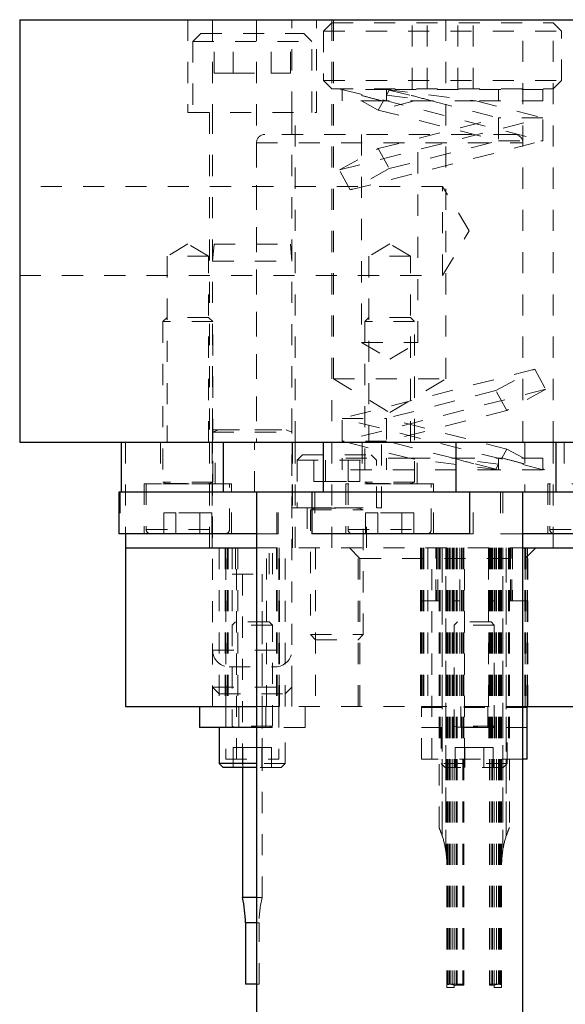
# Model space of a CAD drawing. Header units: inches. Extents: x 1880 to 2363, y -453 to -54.
# Tile 910 of 1056: x 2118.05 to 2120.63, y -434 to -429.34. Entities that reach past the tile are written whole.
import ezdxf

# ---------------------------------------------------------------- set-up
doc = ezdxf.new("R2010")
doc.units = ezdxf.units.IN
doc.header["$LTSCALE"] = 0.5
doc.header["$MEASUREMENT"] = 0
doc.linetypes.add('HIDDEN', pattern=[0.225, 0.15, -0.075])
for name, color, linetype in [('DST-M-S', 53, 'Continuous'), ('PAD-M-S', 135, 'Continuous'), ('PBU-M-S', 8, 'Continuous'), ('PUN-M-S', 8, 'Continuous'), ('SVF-M-S', 8, 'Continuous')]:
    doc.layers.add(name, color=color, linetype=linetype)

msp = doc.modelspace()

# ---------------------------------------------------------------- linework, layer by layer
at = {"layer": 'DST-M-S', "linetype": 'Continuous', "lineweight": 25}
for p, q in [((2118.05381, -429.34091), (2118.05381, -431.34091)), ((2118.05381, -429.34091), (2130.55381, -429.34091)), ((2118.05381, -431.34091), (2130.55381, -431.34091))]:
    msp.add_line(p, q, dxfattribs=at)
at = {"layer": 'DST-M-S', "linetype": 'HIDDEN', "lineweight": 18}
for p, q in [((2118.84931, -429.34091), (2118.84931, -429.78091)), ((2118.96631, -429.34091), (2118.96631, -429.78091)), ((2119.17389, -429.34091), (2119.17389, -431.34091)), ((2119.34131, -429.78091), (2119.34131, -429.34091)), ((2119.45831, -429.78091), (2119.45831, -429.34091)), ((2119.53036, -429.34091), (2119.53036, -431.34091)), ((2119.53816, -429.34091), (2119.53816, -431.04091)), ((2120.06946, -431.04091), (2120.06946, -429.34091)), ((2120.43373, -431.34091), (2120.43373, -429.34091)), ((2120.57726, -431.34091), (2120.57726, -429.34091)), ((2118.84931, -429.78091), (2119.45831, -429.78091)), ((2118.95081, -429.78091), (2118.95081, -431.34091)), ((2119.35681, -431.34091), (2119.35681, -429.78091)), ((2120.05381, -430.12996), (2118.05381, -430.12996)), ((2120.05381, -430.55186), (2120.05381, -430.12996)), ((2120.18056, -430.34091), (2120.05381, -430.12996)), ((2120.05381, -430.55186), (2120.18056, -430.34091)), ((2118.84913, -430.40177), (2118.75071, -430.46091)), ((2118.94756, -430.46091), (2118.84913, -430.40177)), ((2119.80381, -430.40177), (2119.70538, -430.46091)), ((2119.90223, -430.46091), (2119.80381, -430.40177)), ((2118.94756, -430.46091), (2118.75071, -430.46091)), ((2118.75071, -430.46091), (2118.75071, -431.34091)), ((2118.94756, -431.34091), (2118.94756, -430.46091)), ((2119.90223, -430.46091), (2119.70538, -430.46091)), ((2119.70538, -430.46091), (2119.70538, -431.34091)), ((2119.90223, -431.34091), (2119.90223, -430.46091)), ((2118.05381, -430.55186), (2120.05381, -430.55186)), ((2119.53816, -431.04091), (2120.06946, -431.04091)), ((2119.53816, -431.04091), (2119.80381, -431.20053)), ((2119.80381, -431.20053), (2120.06946, -431.04091)), ((2118.96631, -431.2813), (2118.96631, -431.29267)), ((2119.34131, -431.29267), (2119.34131, -431.2813))]:
    msp.add_line(p, q, dxfattribs=at)
at = {"layer": 'PAD-M-S', "linetype": 'Continuous', "lineweight": 25}
for p, q in [((2118.55381, -431.84091), (2119.17389, -431.84091)), ((2118.55381, -431.84091), (2118.55381, -432.59091)), ((2120.43373, -431.84091), (2121.30381, -431.84091)), ((2118.55381, -432.59091), (2119.17389, -432.59091)), ((2120.43373, -432.59091), (2121.30381, -432.59091)), ((2120.45381, -432.84091), (2120.45381, -432.59091)), ((2120.45381, -432.84091), (2120.43373, -432.84091))]:
    msp.add_line(p, q, dxfattribs=at)
at = {"layer": 'PAD-M-S', "linetype": 'HIDDEN', "lineweight": 18}
for p, q in [((2118.99756, -431.84091), (2118.99756, -432.59091)), ((2119.02493, -431.84091), (2119.02493, -432.59091)), ((2119.02687, -431.84091), (2119.02687, -432.59091)), ((2119.02687, -431.84091), (2119.02687, -432.59091)), ((2119.02881, -432.59141), (2119.02881, -431.84091)), ((2119.03535, -431.84091), (2119.03535, -432.59091)), ((2119.03535, -431.84091), (2119.03535, -432.59091)), ((2119.03976, -431.84091), (2119.03976, -432.59091)), ((2119.03976, -431.84091), (2119.03976, -432.59091)), ((2119.05818, -431.84091), (2119.05818, -431.96591)), ((2119.05881, -431.84091), (2119.05881, -432.20641)), ((2119.05881, -431.84091), (2119.05881, -432.20641)), ((2119.07881, -432.84091), (2119.07881, -431.84091)), ((2119.08581, -431.84091), (2119.08581, -432.59091)), ((2119.17389, -431.84091), (2120.43373, -431.84091)), ((2119.22181, -432.59091), (2119.22181, -431.84091)), ((2119.24943, -431.96591), (2119.24943, -431.84091)), ((2119.26785, -431.84091), (2119.26785, -432.59091)), ((2119.26785, -431.84091), (2119.26785, -432.59091)), ((2119.26785, -431.84091), (2119.26785, -432.59091)), ((2119.26785, -431.84091), (2119.26785, -432.59091)), ((2119.27227, -431.84091), (2119.27227, -432.59091)), ((2119.27227, -431.84091), (2119.27227, -432.59091)), ((2119.27227, -431.84091), (2119.27227, -432.59091)), ((2119.27227, -431.84091), (2119.27227, -432.59091)), ((2119.27881, -432.59141), (2119.27881, -431.84091)), ((2119.28075, -431.84091), (2119.28075, -432.59091)), ((2119.28075, -431.84091), (2119.28075, -432.59091)), ((2119.28075, -431.84091), (2119.28075, -432.59091)), ((2119.28075, -431.84091), (2119.28075, -432.59091)), ((2119.28269, -432.59091), (2119.28269, -431.84091)), ((2119.31006, -432.59091), (2119.31006, -431.84091)), ((2119.45331, -431.84091), (2119.45331, -432.59091)), ((2119.61318, -431.84091), (2119.66318, -431.89091)), ((2119.65431, -432.59091), (2119.65431, -431.84091)), ((2119.94993, -431.84091), (2119.94993, -432.59091)), ((2119.95187, -431.84091), (2119.95187, -432.59091)), ((2119.95381, -431.84091), (2119.95381, -432.59091)), ((2119.96035, -431.84091), (2119.96035, -432.59091)), ((2119.96476, -431.84091), (2119.96476, -432.59091)), ((2119.98381, -431.84091), (2119.98381, -432.59091)), ((2120.00381, -432.84091), (2120.00381, -431.84091)), ((2120.03731, -431.84091), (2120.03731, -432.84091)), ((2120.04231, -431.84091), (2120.04231, -432.84091)), ((2120.04231, -431.84091), (2120.04231, -432.84091)), ((2120.10431, -431.84091), (2120.10431, -432.84091)), ((2120.10931, -431.84091), (2120.10931, -432.84091)), ((2120.10961, -431.84091), (2120.10961, -432.84091)), ((2120.11821, -431.84091), (2120.11821, -432.84091)), ((2120.12291, -431.84091), (2120.12291, -432.84091)), ((2120.13581, -431.84091), (2120.13581, -432.59091)), ((2120.13631, -432.09091), (2120.13631, -431.84091)), ((2120.14306, -431.84091), (2120.14306, -432.84091)), ((2120.15731, -432.84091), (2120.15731, -431.84091)), ((2120.27131, -431.84091), (2120.27131, -432.09091)), ((2120.27181, -432.59091), (2120.27181, -431.84091)), ((2120.27231, -431.84091), (2120.27231, -432.84091)), ((2120.28216, -431.84091), (2120.28216, -432.84091)), ((2120.2835, -431.84091), (2120.2835, -432.84091)), ((2120.28642, -431.84091), (2120.28642, -432.84091)), ((2120.28941, -431.84091), (2120.28941, -432.84091)), ((2120.29801, -431.84091), (2120.29801, -432.84091)), ((2120.29831, -431.84091), (2120.29831, -432.84091)), ((2120.30331, -431.84091), (2120.30331, -432.84091)), ((2120.36531, -431.84091), (2120.36531, -432.84091)), ((2120.36531, -431.84091), (2120.36531, -432.84091)), ((2120.37031, -431.84091), (2120.37031, -432.84091)), ((2120.44285, -431.84091), (2120.44285, -432.59091)), ((2120.44285, -431.84091), (2120.44285, -432.59091)), ((2120.44443, -431.89091), (2120.49443, -431.84091)), ((2120.44727, -431.84091), (2120.44727, -432.59091)), ((2120.44727, -431.84091), (2120.44727, -432.59091)), ((2120.45381, -432.59091), (2120.45381, -431.84091)), ((2120.45575, -431.84091), (2120.45575, -432.59091)), ((2120.45575, -431.84091), (2120.45575, -432.59091)), ((2120.45769, -432.59091), (2120.45769, -431.84091)), ((2119.66318, -431.89091), (2120.44443, -431.89091)), ((2119.66318, -431.89091), (2119.66318, -432.59091)), ((2120.44443, -432.59091), (2120.44443, -431.89091)), ((2119.05818, -431.96591), (2119.24943, -431.96591)), ((2119.10691, -431.96591), (2119.10691, -432.84091)), ((2119.20071, -432.84091), (2119.20071, -431.96591)), ((2119.95381, -432.09091), (2120.03731, -432.09091)), ((2120.10931, -432.09091), (2120.13631, -432.09091)), ((2120.27131, -432.09091), (2120.29831, -432.09091)), ((2120.37031, -432.09091), (2120.45381, -432.09091)), ((2118.96631, -432.49966), (2118.96631, -432.59091)), ((2119.34131, -432.59091), (2119.34131, -432.49966)), ((2119.27881, -432.59141), (2119.02881, -432.59141)), ((2119.02881, -432.59141), (2119.02881, -432.84091)), ((2119.17389, -432.59091), (2120.43373, -432.59091)), ((2119.27881, -432.59141), (2119.27881, -432.84091)), ((2119.95381, -432.84091), (2119.95381, -432.59091)), ((2120.45381, -432.59141), (2119.95381, -432.59141)), ((2119.95381, -432.59641), (2120.45381, -432.59641)), ((2119.02881, -432.84091), (2119.27881, -432.84091)), ((2120.00381, -432.84091), (2119.95381, -432.84091)), ((2120.43373, -432.84091), (2120.00381, -432.84091))]:
    msp.add_line(p, q, dxfattribs=at)
at = {"layer": 'PBU-M-S', "linetype": 'HIDDEN', "lineweight": 18}
for p, q in [((2118.55381, -431.34091), (2118.55381, -431.77398)), ((2118.95081, -431.34091), (2118.95081, -431.84091)), ((2118.96381, -431.34091), (2118.96381, -431.84091)), ((2119.34281, -431.34091), (2119.34281, -431.65091)), ((2119.34381, -431.84091), (2119.34381, -431.34091)), ((2119.35681, -431.84091), (2119.35681, -431.34091)), ((2119.53036, -431.34091), (2119.53036, -431.84091)), ((2119.76481, -431.65091), (2119.76481, -431.34091)), ((2120.57726, -431.84091), (2120.57726, -431.34091)), ((2119.34281, -431.65091), (2119.76481, -431.65091)), ((2119.41331, -431.65091), (2119.41331, -431.84091)), ((2119.69431, -431.84091), (2119.69431, -431.65091)), ((2119.17389, -431.84091), (2120.43373, -431.84091))]:
    msp.add_line(p, q, dxfattribs=at)
at = {"layer": 'PBU-M-S', "linetype": 'Continuous', "lineweight": 25}
for p, q in [((2118.55381, -431.77398), (2118.55381, -431.84091)), ((2118.55381, -431.84091), (2119.17389, -431.84091)), ((2120.43373, -431.84091), (2121.30381, -431.84091))]:
    msp.add_line(p, q, dxfattribs=at)
at = {"layer": 'PUN-M-S', "linetype": 'HIDDEN', "lineweight": 18}
for p, q in [((2119.07381, -431.84091), (2119.07381, -431.96591)), ((2119.23381, -431.96591), (2119.23381, -431.84091)), ((2120.02231, -432.09091), (2120.02231, -431.84091)), ((2120.02531, -431.84091), (2120.02531, -432.09091)), ((2120.03231, -432.09091), (2120.03231, -431.84091)), ((2120.03231, -431.84091), (2120.03231, -432.09091)), ((2120.05231, -431.84091), (2120.05231, -433.20392)), ((2120.05231, -433.20392), (2120.05231, -431.84091)), ((2120.06931, -433.27495), (2120.06931, -431.84091)), ((2120.06931, -431.84091), (2120.06931, -433.27495)), ((2120.07431, -431.84091), (2120.07431, -433.90636)), ((2120.07931, -431.84091), (2120.07931, -433.90591)), ((2120.08506, -431.84091), (2120.08506, -433.90591)), ((2120.08965, -431.84091), (2120.08965, -433.90618)), ((2120.09931, -431.84091), (2120.09931, -433.90591)), ((2120.1089, -431.84091), (2120.1089, -433.91023)), ((2120.10961, -431.84091), (2120.10961, -433.91281)), ((2120.11821, -431.84091), (2120.11821, -433.91066)), ((2120.12291, -431.84091), (2120.12291, -433.91036)), ((2120.14931, -431.84091), (2120.14931, -433.91036)), ((2120.14931, -431.84091), (2120.14931, -433.90591)), ((2120.15431, -431.84091), (2120.15431, -433.90991)), ((2120.27531, -431.84091), (2120.27531, -433.91022)), ((2120.27728, -431.84091), (2120.27728, -433.91047)), ((2120.27831, -431.84091), (2120.27831, -433.90591)), ((2120.28642, -431.84091), (2120.28642, -433.91077)), ((2120.28941, -431.84091), (2120.28941, -433.91104)), ((2120.29801, -431.84091), (2120.29801, -433.91315)), ((2120.29872, -431.84091), (2120.29872, -433.91016)), ((2120.30831, -431.84091), (2120.30831, -433.90591)), ((2120.31797, -431.84091), (2120.31797, -433.90618)), ((2120.32255, -431.84091), (2120.32255, -433.90591)), ((2120.32831, -431.84091), (2120.32831, -433.90591)), ((2120.33331, -431.84091), (2120.33331, -433.90635)), ((2120.33831, -431.84091), (2120.33831, -433.27495)), ((2120.33831, -433.27495), (2120.33831, -431.84091)), ((2120.35531, -433.20392), (2120.35531, -431.84091)), ((2120.35531, -431.84091), (2120.35531, -433.20392)), ((2120.37531, -431.84091), (2120.37531, -432.09091)), ((2120.37531, -432.09091), (2120.37531, -431.84091)), ((2120.38231, -432.09091), (2120.38231, -431.84091)), ((2120.38531, -431.84091), (2120.38531, -432.09091)), ((2119.10691, -431.96591), (2119.10691, -432.88091)), ((2119.20071, -433.49591), (2119.20071, -431.96591)), ((2120.03731, -433.16482), (2120.03731, -432.84091)), ((2120.10931, -432.84091), (2120.10931, -433.91041)), ((2120.29831, -432.84091), (2120.29831, -433.91034)), ((2120.37031, -432.84091), (2120.37031, -433.16482)), ((2119.20071, -433.49591), (2119.17389, -433.49591)), ((2119.12131, -433.61504), (2119.18631, -433.61504)), ((2119.18631, -433.61504), (2119.17389, -433.61504)), ((2119.18631, -433.90591), (2119.18631, -433.61504)), ((2119.18631, -433.90591), (2119.17389, -433.90591)), ((2120.07431, -433.90636), (2120.07931, -433.90591)), ((2120.07431, -433.92091), (2120.07431, -433.90636)), ((2120.07431, -433.92091), (2120.10931, -433.92091)), ((2120.07931, -433.90591), (2120.08506, -433.90591)), ((2120.08506, -433.90591), (2120.08965, -433.90618)), ((2120.08965, -433.90618), (2120.1089, -433.91023)), ((2120.09931, -433.90591), (2120.14931, -433.90591)), ((2120.1089, -433.91023), (2120.10931, -433.91041)), ((2120.10931, -433.91041), (2120.10931, -433.92091)), ((2120.10931, -433.91296), (2120.10961, -433.91281)), ((2120.10961, -433.91281), (2120.11821, -433.91066)), ((2120.11821, -433.91066), (2120.12291, -433.91036)), ((2120.12291, -433.91036), (2120.14931, -433.91036)), ((2120.15431, -433.90636), (2120.14931, -433.90591)), ((2120.14931, -433.91036), (2120.15431, -433.90991)), ((2120.27831, -433.90591), (2120.27531, -433.90618)), ((2120.27531, -433.91022), (2120.27728, -433.91047)), ((2120.27728, -433.91047), (2120.28642, -433.91077)), ((2120.27831, -433.90591), (2120.30831, -433.90591)), ((2120.28642, -433.91077), (2120.28941, -433.91104)), ((2120.28941, -433.91104), (2120.29801, -433.91315)), ((2120.29801, -433.91315), (2120.29831, -433.91331)), ((2120.29831, -433.91034), (2120.29872, -433.91016)), ((2120.29831, -433.92091), (2120.29831, -433.91034)), ((2120.29831, -433.92091), (2120.33331, -433.92091)), ((2120.29872, -433.91016), (2120.31797, -433.90618)), ((2120.31797, -433.90618), (2120.32255, -433.90591)), ((2120.32255, -433.90591), (2120.32831, -433.90591)), ((2120.32831, -433.90591), (2120.33331, -433.90635)), ((2120.33331, -433.90635), (2120.33331, -433.92091))]:
    msp.add_line(p, q, dxfattribs=at)
at = {"layer": 'PUN-M-S', "linetype": 'Continuous', "lineweight": 25}
for p, q in [((2119.10691, -432.88091), (2119.10691, -433.49591)), ((2119.17389, -433.49591), (2119.10691, -433.49591)), ((2119.12131, -433.61504), (2119.12131, -433.90591)), ((2119.17389, -433.61504), (2119.12131, -433.61504)), ((2119.17389, -433.90591), (2119.12131, -433.90591))]:
    msp.add_line(p, q, dxfattribs=at)
at = {"layer": 'PUN-M-S', "linetype": 'HIDDEN', "lineweight": 18}
for centre, radius, start, end in [((2119.63681, -433.34091), 0.4375, 8.67058, 18.24723), ((2120.77081, -433.34091), 0.4375, 161.75277, 171.32942), ((2119.68631, -433.61504), 0.5, 166.21579, 180)]:
    msp.add_arc(centre, radius, start, end, dxfattribs=at)
at = {"layer": 'PUN-M-S', "linetype": 'Continuous', "lineweight": 25}
msp.add_arc((2118.62131, -433.61504), 0.5, 0, 13.78421, dxfattribs=at)
at = {"layer": 'PUN-M-S', "linetype": 'HIDDEN', "lineweight": 18}
for centre, ratio, start_param, end_param in [((2120.09931, -433.90818), 0.0909091, 1.5707963, 3.1415927), ((2120.30831, -433.90815), 0.0895522, 0, 1.5707963)]:
    msp.add_ellipse(centre, major_axis=(0.025, 0), ratio=ratio, start_param=start_param, end_param=end_param, dxfattribs=at)
for points, knots in [([(2120.05231, -433.20392), (2120.0489, -433.19421), (2120.0449, -433.18283), (2120.03994, -433.17092), (2120.03836, -433.16722), (2120.03752, -433.16529), (2120.03732, -433.16485), (2120.03731, -433.16483), (2120.03731, -433.16482)], [0, 0, 0, 0, 0.6412368, 0.752026, 0.8890973, 0.9428643, 0.9890023, 1, 1, 1, 1]), ([(2120.37031, -433.16482), (2120.37027, -433.1649), (2120.3702, -433.16507), (2120.3695, -433.16667), (2120.36783, -433.17054), (2120.36271, -433.18276), (2120.3585, -433.19479), (2120.35531, -433.20392)], [0, 0, 0, 0, 0.0470506, 0.1052198, 0.1995471, 0.3925624, 1, 1, 1, 1]), ([(2120.06931, -433.27495), (2120.06979, -433.27825), (2120.07183, -433.29229), (2120.07376, -433.31403), (2120.0743, -433.33272), (2120.07431, -433.34063), (2120.07431, -433.34091)], [0, 0, 0, 0, 0.15061934, 0.64062142, 0.98750117, 1, 1, 1, 1]), ([(2120.33331, -433.34091), (2120.33331, -433.34063), (2120.33331, -433.33272), (2120.33385, -433.31403), (2120.33579, -433.29229), (2120.33783, -433.27825), (2120.33831, -433.27495)], [0, 0, 0, 0, 0.0124988, 0.3593786, 0.8493807, 1, 1, 1, 1])]:
    msp.add_open_spline(points, degree=3, knots=knots, dxfattribs=at)
at = {"layer": 'SVF-M-S', "linetype": 'HIDDEN', "lineweight": 18}
for p, q in [((2119.53036, -429.35591), (2119.49131, -429.39496)), ((2119.53036, -429.35591), (2120.57726, -429.35591)), ((2119.90947, -429.66841), (2119.90947, -429.35591)), ((2119.98164, -429.66841), (2119.98164, -429.35591)), ((2120.12598, -429.66841), (2120.12598, -429.35591)), ((2120.19815, -429.66841), (2120.19815, -429.35591)), ((2120.61631, -429.39496), (2120.57726, -429.35591)), ((2118.91006, -429.40591), (2118.87256, -429.44341)), ((2118.91006, -429.40591), (2119.39756, -429.40591)), ((2118.97367, -429.59341), (2118.97367, -429.40591)), ((2119.06374, -429.59341), (2119.06374, -429.40591)), ((2119.24387, -429.59341), (2119.24387, -429.40591)), ((2119.33394, -429.59341), (2119.33394, -429.40591)), ((2119.43506, -429.44341), (2119.39756, -429.40591)), ((2119.49131, -429.39496), (2120.61631, -429.39496)), ((2119.49131, -429.39496), (2119.49131, -429.62936)), ((2120.61631, -429.62936), (2120.61631, -429.39496)), ((2118.87256, -429.44341), (2119.43506, -429.44341)), ((2118.87256, -429.44341), (2118.87256, -429.78091)), ((2119.43506, -429.78091), (2119.43506, -429.44341)), ((2118.97367, -429.59341), (2119.06374, -429.59341)), ((2119.06374, -429.59341), (2119.24387, -429.59341)), ((2119.24387, -429.59341), (2119.33394, -429.59341)), ((2119.49131, -429.62936), (2120.61631, -429.62936)), ((2119.49131, -429.62936), (2119.53036, -429.66841)), ((2120.57726, -429.66841), (2120.61631, -429.62936)), ((2119.53036, -429.66841), (2120.57726, -429.66841)), ((2119.57881, -429.67507), (2119.5712, -429.67091)), ((2119.57738, -429.67091), (2120.52881, -429.91391)), ((2119.78881, -429.67091), (2119.57738, -429.67091)), ((2119.57881, -429.67507), (2119.57881, -429.67091)), ((2119.57881, -429.67507), (2119.57881, -429.72491)), ((2119.78881, -429.67091), (2120.21166, -429.72491)), ((2120.52881, -429.67091), (2119.78881, -429.67091)), ((2119.78881, -429.67091), (2119.78881, -429.69772)), ((2119.80184, -429.67387), (2119.78881, -429.69772)), ((2119.78881, -429.69772), (2120.00166, -429.72491)), ((2119.78881, -429.69772), (2119.78881, -429.72491)), ((2119.79642, -429.67091), (2119.80184, -429.67387)), ((2119.80184, -429.67387), (2120.00166, -429.72491)), ((2120.31881, -429.72491), (2120.31881, -429.67091)), ((2120.52881, -429.72491), (2120.52881, -429.67091)), ((2119.76681, -429.72491), (2119.57881, -429.72491)), ((2119.75005, -429.76864), (2119.67002, -429.72491)), ((2119.75005, -429.76864), (2119.77395, -429.72491)), ((2119.9213, -429.72491), (2119.75005, -429.76864)), ((2119.76681, -429.72491), (2119.77395, -429.72491)), ((2120.00166, -429.72491), (2119.77395, -429.72491)), ((2120.00166, -429.72491), (2120.31881, -429.80591)), ((2120.21166, -429.72491), (2120.52881, -429.80591)), ((2120.52881, -429.72491), (2120.21166, -429.72491)), ((2118.96631, -429.78091), (2118.96631, -431.2813)), ((2119.34131, -431.2813), (2119.34131, -429.78091)), ((2119.75005, -429.76864), (2120.31881, -429.91391)), ((2119.56577, -430.05187), (2120.52881, -429.80591)), ((2119.75005, -429.95117), (2120.31881, -429.80591)), ((2120.52881, -429.80591), (2120.31881, -429.80591)), ((2120.31881, -429.80591), (2120.31881, -429.91391)), ((2120.52881, -429.91391), (2120.52881, -429.80591)), ((2120.39436, -429.88421), (2119.21326, -429.88421)), ((2119.67093, -429.88421), (2119.67093, -430.86847)), ((2119.93668, -430.86847), (2119.93668, -429.88421)), ((2119.17389, -429.92358), (2120.43373, -429.92358)), ((2119.17389, -429.92358), (2119.17389, -431.34091)), ((2119.61756, -430.14664), (2120.52881, -429.91391)), ((2119.80184, -430.04594), (2120.31881, -429.91391)), ((2120.31881, -429.91391), (2120.52881, -429.91391)), ((2120.43373, -431.34091), (2120.43373, -429.92358)), ((2119.56577, -430.05187), (2119.75005, -429.95117)), ((2119.75005, -429.95117), (2119.80184, -430.04594)), ((2119.61756, -430.14664), (2119.56577, -430.05187)), ((2119.80184, -430.04594), (2119.61756, -430.14664)), ((2118.97331, -430.40341), (2118.96631, -430.48341)), ((2118.97331, -430.40341), (2119.33431, -430.40341)), ((2119.34131, -430.48341), (2119.33431, -430.40341)), ((2118.96631, -430.48341), (2119.34131, -430.48341)), ((2118.75071, -430.75036), (2118.73102, -430.77004)), ((2118.96724, -430.77004), (2118.73102, -430.77004)), ((2118.73102, -430.77004), (2118.73102, -431.5302)), ((2118.94756, -430.75036), (2118.75071, -430.75036)), ((2118.96724, -430.77004), (2118.94756, -430.75036)), ((2118.96724, -431.5302), (2118.96724, -430.77004)), ((2119.70538, -430.75036), (2119.6857, -430.77004)), ((2119.92192, -430.77004), (2119.6857, -430.77004)), ((2119.6857, -430.77004), (2119.6857, -431.5302)), ((2119.90223, -430.75036), (2119.70538, -430.75036)), ((2119.92192, -430.77004), (2119.90223, -430.75036)), ((2119.92192, -431.5302), (2119.92192, -430.77004)), ((2119.67093, -430.86847), (2119.93668, -430.86847)), ((2119.67093, -430.86847), (2119.80381, -430.9483)), ((2119.80381, -430.9483), (2119.93668, -430.86847)), ((2120.49005, -430.99517), (2119.57881, -431.22791)), ((2120.30577, -431.09587), (2120.49005, -430.99517)), ((2120.49005, -430.99517), (2120.54184, -431.08994)), ((2120.54184, -431.08994), (2119.57881, -431.33591)), ((2120.30577, -431.09587), (2119.78881, -431.22791)), ((2120.35756, -431.19064), (2120.30577, -431.09587)), ((2120.54184, -431.08994), (2120.35756, -431.19064)), ((2120.35756, -431.19064), (2119.78881, -431.33591)), ((2119.57881, -431.33591), (2119.57881, -431.22791)), ((2120.53024, -431.47091), (2119.57881, -431.22791)), ((2119.57881, -431.22791), (2119.78881, -431.22791)), ((2120.35756, -431.37317), (2119.78881, -431.22791)), ((2119.78881, -431.22791), (2119.78881, -431.33591)), ((2118.96631, -431.2813), (2119.34131, -431.2813)), ((2118.96631, -431.2813), (2118.96631, -431.29267)), ((2118.99336, -431.28283), (2118.96631, -431.29267)), ((2118.96631, -431.29267), (2119.34131, -431.29267)), ((2118.96631, -431.29267), (2118.96631, -432.49966)), ((2118.99336, -431.28283), (2119.31246, -431.28283)), ((2119.34131, -431.29267), (2119.31425, -431.28283)), ((2119.34131, -431.29267), (2119.34131, -431.2813)), ((2119.34131, -432.49966), (2119.34131, -431.29267)), ((2119.89595, -431.41691), (2119.57881, -431.33591)), ((2119.78881, -431.33591), (2119.57881, -431.33591)), ((2120.10595, -431.41691), (2119.78881, -431.33591)), ((2118.71921, -431.34091), (2118.71921, -431.53776)), ((2118.97906, -431.53776), (2118.97906, -431.34091)), ((2119.16409, -431.57713), (2119.16409, -431.34091)), ((2119.67389, -431.34091), (2119.67389, -431.53776)), ((2119.93373, -431.53776), (2119.93373, -431.34091)), ((2120.35756, -431.37317), (2120.33366, -431.41691)), ((2120.4376, -431.41691), (2120.35756, -431.37317)), ((2120.44352, -431.34091), (2120.44352, -431.57713)), ((2120.62856, -431.34091), (2120.62856, -431.53776)), ((2119.39131, -431.40091), (2119.36631, -431.42591)), ((2119.36631, -431.42591), (2119.74131, -431.42591)), ((2119.36631, -431.42591), (2119.36631, -431.65091)), ((2119.39131, -431.40091), (2119.71631, -431.40091)), ((2119.44555, -431.52591), (2119.44555, -431.40091)), ((2119.49968, -431.52591), (2119.49968, -431.40091)), ((2119.89595, -431.41691), (2119.57881, -431.41691)), ((2119.57881, -431.41691), (2119.57881, -431.47091)), ((2119.60793, -431.52591), (2119.60793, -431.40091)), ((2119.66206, -431.52591), (2119.66206, -431.40091)), ((2119.74131, -431.42591), (2119.71631, -431.40091)), ((2119.74131, -431.65091), (2119.74131, -431.42591)), ((2119.78881, -431.41691), (2119.78881, -431.47091)), ((2120.31881, -431.47091), (2119.89595, -431.41691)), ((2120.10595, -431.41691), (2120.33366, -431.41691)), ((2120.31881, -431.44409), (2120.10595, -431.41691)), ((2120.30577, -431.46794), (2120.10595, -431.41691)), ((2120.31881, -431.44409), (2120.31881, -431.41691)), ((2120.3408, -431.41691), (2120.33366, -431.41691)), ((2120.52881, -431.41691), (2120.3408, -431.41691)), ((2120.52881, -431.46675), (2120.52881, -431.41691)), ((2120.31881, -431.47091), (2119.57881, -431.47091)), ((2120.31881, -431.44409), (2120.30577, -431.46794)), ((2120.30577, -431.46794), (2120.3112, -431.47091)), ((2120.31881, -431.44409), (2120.31881, -431.47091)), ((2120.53024, -431.47091), (2120.31881, -431.47091)), ((2120.53642, -431.47091), (2120.52881, -431.46675)), ((2120.52881, -431.47091), (2120.52881, -431.46675)), ((2119.44555, -431.52591), (2119.49968, -431.52591)), ((2119.49968, -431.52591), (2119.60793, -431.52591)), ((2119.60793, -431.52591), (2119.66206, -431.52591)), ((2118.72428, -431.53776), (2118.64244, -431.53776)), ((2118.64244, -431.53776), (2118.64244, -431.77398)), ((2118.65228, -431.53776), (2118.65228, -431.75429)), ((2119.05583, -431.53776), (2118.72428, -431.53776)), ((2118.96724, -431.5302), (2118.73102, -431.5302)), ((2118.73102, -431.5302), (2118.74651, -431.53584)), ((2118.96724, -431.53736), (2118.73102, -431.53736)), ((2118.73102, -431.53736), (2118.73102, -431.53776)), ((2118.74651, -431.53584), (2118.95001, -431.53584)), ((2118.95176, -431.53584), (2118.96724, -431.5302)), ((2118.96724, -431.53776), (2118.96724, -431.53736)), ((2119.04598, -431.75429), (2119.04598, -431.53776)), ((2119.05583, -431.77398), (2119.05583, -431.53776)), ((2120.0105, -431.53776), (2119.59711, -431.53776)), ((2119.59711, -431.53776), (2119.59711, -431.77398)), ((2119.60696, -431.53776), (2119.60696, -431.75429)), ((2119.92192, -431.5302), (2119.6857, -431.5302)), ((2119.6857, -431.5302), (2119.70119, -431.53584)), ((2119.92192, -431.53736), (2119.6857, -431.53736)), ((2119.6857, -431.53736), (2119.6857, -431.53776)), ((2119.70119, -431.53584), (2119.90468, -431.53584)), ((2119.90643, -431.53584), (2119.92192, -431.5302)), ((2119.92192, -431.53776), (2119.92192, -431.53736)), ((2120.00066, -431.75429), (2120.00066, -431.53776)), ((2120.0105, -431.77398), (2120.0105, -431.53776)), ((2120.96517, -431.53776), (2120.55179, -431.53776)), ((2120.55179, -431.53776), (2120.55179, -431.77398)), ((2120.56163, -431.53776), (2120.56163, -431.75429)), ((2118.52907, -431.57713), (2118.52907, -431.77398)), ((2119.27021, -431.77398), (2119.27021, -431.57713)), ((2119.2771, -431.77398), (2119.2771, -431.57713)), ((2119.45038, -431.57713), (2119.45038, -431.77398)), ((2120.19841, -431.77398), (2120.19841, -431.57713)), ((2120.32761, -431.57713), (2120.32761, -431.77398)), ((2120.33936, -431.57713), (2120.33936, -431.77398)), ((2119.42881, -431.65091), (2119.42881, -431.6513)), ((2119.42881, -431.6513), (2119.67881, -431.6513)), ((2119.44911, -431.65283), (2119.42881, -431.66022)), ((2119.42881, -431.66022), (2119.67881, -431.66022)), ((2119.42881, -431.66022), (2119.42881, -432.25141)), ((2119.44911, -431.65283), (2119.65672, -431.65283)), ((2119.67881, -431.66022), (2119.6585, -431.65283)), ((2119.67881, -431.6513), (2119.67881, -431.65091)), ((2119.67881, -432.25141), (2119.67881, -431.66022)), ((2118.79231, -431.67555), (2118.73548, -431.67555)), ((2118.73548, -431.67555), (2118.73548, -431.77398)), ((2118.79231, -431.67555), (2118.79231, -431.77398)), ((2118.90596, -431.67555), (2118.79231, -431.67555)), ((2118.96279, -431.67555), (2118.90596, -431.67555)), ((2118.90596, -431.67555), (2118.90596, -431.77398)), ((2118.96279, -431.67555), (2118.96279, -431.77398)), ((2119.74698, -431.67555), (2119.69016, -431.67555)), ((2119.69016, -431.67555), (2119.69016, -431.77398)), ((2119.74698, -431.67555), (2119.74698, -431.77398)), ((2119.86063, -431.67555), (2119.74698, -431.67555)), ((2119.86063, -431.67555), (2119.86063, -431.77398)), ((2119.91746, -431.67555), (2119.86063, -431.67555)), ((2119.91746, -431.67555), (2119.91746, -431.77398)), ((2118.65228, -431.75429), (2119.04415, -431.75429)), ((2119.60696, -431.75429), (2119.99882, -431.75429)), ((2120.56163, -431.75429), (2120.9535, -431.75429)), ((2119.27021, -431.77398), (2119.17389, -431.77398)), ((2119.2771, -431.77398), (2119.27021, -431.77398)), ((2120.19841, -431.77398), (2120.18301, -431.77398)), ((2120.33936, -431.77398), (2120.32761, -431.77398)), ((2120.43373, -431.77398), (2120.33936, -431.77398)), ((2119.07431, -432.19091), (2119.05881, -432.20641)), ((2119.24881, -432.20641), (2119.05881, -432.20641)), ((2119.05881, -432.20641), (2119.05881, -432.68487)), ((2119.23331, -432.19091), (2119.07431, -432.19091)), ((2119.24881, -432.20641), (2119.23331, -432.19091)), ((2119.24881, -432.68487), (2119.24881, -432.20641)), ((2120.12431, -432.19091), (2120.10881, -432.20641)), ((2120.29881, -432.20641), (2120.10881, -432.20641)), ((2120.10881, -432.20641), (2120.10881, -432.68487)), ((2120.28331, -432.19091), (2120.12431, -432.19091)), ((2120.29881, -432.20641), (2120.28331, -432.19091)), ((2120.29881, -432.68487), (2120.29881, -432.20641)), ((2119.42881, -432.25141), (2119.67881, -432.25141)), ((2119.42881, -432.25141), (2119.45331, -432.27591)), ((2119.65431, -432.27591), (2119.67881, -432.25141)), ((2119.45331, -432.27591), (2119.65431, -432.27591)), ((2118.96631, -432.32541), (2119.33956, -432.32541)), ((2119.04431, -432.40341), (2119.26331, -432.40341)), ((2118.96631, -432.49966), (2119.34131, -432.49966)), ((2118.96631, -432.49966), (2118.99756, -432.53091)), ((2119.31006, -432.53091), (2119.34131, -432.49966)), ((2118.99756, -432.53091), (2119.31006, -432.53091)), ((2119.08983, -432.59091), (2119.08983, -432.69091)), ((2119.21778, -432.69091), (2119.21778, -432.59091)), ((2119.40381, -432.69091), (2119.40381, -432.59091)), ((2120.13983, -432.59091), (2120.13983, -432.69091)), ((2120.26778, -432.69091), (2120.26778, -432.59091)), ((2119.24881, -432.68487), (2119.05881, -432.68487)), ((2119.05881, -432.68487), (2119.07011, -432.68899)), ((2119.24881, -432.69051), (2119.05881, -432.69051)), ((2119.05881, -432.69051), (2119.05881, -432.69091)), ((2119.07011, -432.68899), (2119.2375, -432.68899)), ((2119.40381, -432.69091), (2119.17389, -432.69091)), ((2119.2375, -432.68899), (2119.24881, -432.68487)), ((2119.24881, -432.69091), (2119.24881, -432.69051)), ((2119.30981, -432.86191), (2119.30981, -432.69091)), ((2120.45381, -432.69091), (2119.95381, -432.69091)), ((2120.04781, -432.69091), (2120.04781, -432.86191)), ((2120.29881, -432.68487), (2120.10881, -432.68487)), ((2120.10881, -432.68487), (2120.12011, -432.68899)), ((2120.29881, -432.69051), (2120.10881, -432.69051)), ((2120.10881, -432.69051), (2120.10881, -432.69091)), ((2120.12011, -432.68899), (2120.2875, -432.68899)), ((2120.2875, -432.68899), (2120.29881, -432.68487)), ((2120.29881, -432.69091), (2120.29881, -432.69051)), ((2120.35981, -432.86191), (2120.35981, -432.69091)), ((2119.1087, -432.78591), (2119.0636, -432.78591)), ((2119.0636, -432.78591), (2119.0636, -432.88091)), ((2119.1087, -432.78591), (2119.1087, -432.88091)), ((2119.19891, -432.78591), (2119.1087, -432.78591)), ((2119.19891, -432.78591), (2119.19891, -432.88091)), ((2119.24402, -432.78591), (2119.19891, -432.78591)), ((2119.24402, -432.78591), (2119.24402, -432.88091)), ((2120.1587, -432.78591), (2120.1136, -432.78591)), ((2120.1136, -432.78591), (2120.1136, -432.88091)), ((2120.1587, -432.78591), (2120.1587, -432.88091)), ((2120.24891, -432.78591), (2120.1587, -432.78591)), ((2120.24891, -432.78591), (2120.24891, -432.88091)), ((2120.29402, -432.78591), (2120.24891, -432.78591)), ((2120.29402, -432.78591), (2120.29402, -432.88091)), ((2119.30981, -432.86191), (2119.17389, -432.86191)), ((2119.29081, -432.88091), (2119.30981, -432.86191)), ((2120.35981, -432.86191), (2120.04781, -432.86191)), ((2120.04781, -432.86191), (2120.06681, -432.88091)), ((2120.34081, -432.88091), (2120.35981, -432.86191)), ((2119.29081, -432.88091), (2119.17389, -432.88091)), ((2120.34081, -432.88091), (2120.06681, -432.88091))]:
    msp.add_line(p, q, dxfattribs=at)
at = {"layer": 'SVF-M-S', "linetype": 'Continuous', "lineweight": 25}
for p, q in [((2118.53417, -431.34091), (2118.53417, -431.57713)), ((2119.01641, -431.34091), (2119.01641, -431.57713)), ((2119.48885, -431.34091), (2119.48885, -431.57713)), ((2120.11877, -431.57713), (2120.11877, -431.34091)), ((2120.59121, -431.57713), (2120.59121, -431.34091)), ((2118.52218, -431.57713), (2118.52218, -431.77398)), ((2119.01641, -431.57713), (2118.52218, -431.57713)), ((2119.43498, -431.57713), (2119.01641, -431.57713)), ((2119.17389, -431.57713), (2119.17389, -436.65242)), ((2119.43498, -431.57713), (2119.43498, -431.77398)), ((2119.77612, -431.57713), (2119.43498, -431.57713)), ((2120.18301, -431.57713), (2119.77612, -431.57713)), ((2120.18301, -431.77398), (2120.18301, -431.57713)), ((2120.59121, -431.57713), (2120.18301, -431.57713)), ((2120.43373, -436.65242), (2120.43373, -431.57713)), ((2121.08739, -431.57713), (2120.59121, -431.57713)), ((2118.67028, -431.77398), (2118.52218, -431.77398)), ((2119.17389, -431.77398), (2118.67028, -431.77398)), ((2120.18301, -431.77398), (2119.43498, -431.77398)), ((2121.08739, -431.77398), (2120.43373, -431.77398)), ((2118.90381, -432.59091), (2118.90381, -432.69091)), ((2119.17389, -432.69091), (2118.90381, -432.69091)), ((2118.99781, -432.69091), (2118.99781, -432.86191)), ((2118.99781, -432.86191), (2119.01681, -432.88091)), ((2119.17389, -432.86191), (2118.99781, -432.86191)), ((2119.17389, -432.88091), (2119.01681, -432.88091))]:
    msp.add_line(p, q, dxfattribs=at)
at = {"layer": 'SVF-M-S', "linetype": 'HIDDEN', "lineweight": 18}
for centre, radius, start, end in [((2119.21326, -429.92358), 0.03937, 90, 180), ((2120.39436, -429.92358), 0.03937, 0, 90), ((2118.99309, -431.28209), 0.000787, 290, 90), ((2119.31452, -431.28209), 0.000787, 90, 250), ((2118.74624, -431.53658), 0.000787, 270, 70), ((2118.95202, -431.53658), 0.000787, 110, 270), ((2119.70092, -431.53658), 0.000787, 270, 70), ((2119.9067, -431.53658), 0.000787, 110, 270), ((2119.44884, -431.65209), 0.000787, 290, 90), ((2119.65877, -431.65209), 0.000787, 90, 250), ((2118.67197, -431.75429), 0.01969, 180, 270), ((2119.0263, -431.75429), 0.01969, 270, 0), ((2119.62664, -431.75429), 0.01969, 180, 270), ((2119.98097, -431.75429), 0.01969, 270, 0), ((2120.58132, -431.75429), 0.01969, 180, 270), ((2119.04431, -432.32541), 0.078, 180, 270), ((2119.26331, -432.32541), 0.078, 270, 0), ((2119.06984, -432.68973), 0.000787, 270, 70), ((2119.23777, -432.68973), 0.000787, 110, 270), ((2120.11984, -432.68973), 0.000787, 270, 70), ((2120.28777, -432.68973), 0.000787, 110, 270)]:
    msp.add_arc(centre, radius, start, end, dxfattribs=at)
for points, knots in [([(2119.76681, -429.72491), (2119.7466, -429.71961), (2119.70559, -429.70886), (2119.656, -429.69571), (2119.61701, -429.68532), (2119.58601, -429.677), (2119.58146, -429.67578), (2119.57881, -429.67507)], [0, 0, 0, 0, 0.18252081, 0.37034789, 0.55217756, 0.73962361, 1, 1, 1, 1]), ([(2120.00166, -429.72491), (2119.97235, -429.71706), (2119.91378, -429.70138), (2119.84248, -429.68174), (2119.8164, -429.67446), (2119.80365, -429.67091)], [0, 0, 0, 0, 0.3386652, 0.6766694, 1, 1, 1, 1]), ([(2120.21166, -429.72491), (2120.17693, -429.72491), (2120.10069, -429.72491), (2120.03657, -429.72491), (2120.00166, -429.72491)], [0, 0, 0, 0, 0.4555585, 1, 1, 1, 1]), ([(2119.89595, -431.41691), (2119.93068, -431.41691), (2120.00693, -431.41691), (2120.07104, -431.41691), (2120.10595, -431.41691)], [0, 0, 0, 0, 0.4555585, 1, 1, 1, 1]), ([(2120.10595, -431.41691), (2120.13526, -431.42475), (2120.19384, -431.44043), (2120.26514, -431.46007), (2120.29121, -431.46735), (2120.30396, -431.47091)], [0, 0, 0, 0, 0.33866524, 0.67666941, 1, 1, 1, 1]), ([(2120.3408, -431.41691), (2120.36101, -431.4222), (2120.40202, -431.43295), (2120.45162, -431.4461), (2120.4906, -431.4565), (2120.52161, -431.46481), (2120.52616, -431.46604), (2120.52881, -431.46675)], [0, 0, 0, 0, 0.1825208, 0.3703479, 0.5521776, 0.7396236, 1, 1, 1, 1])]:
    msp.add_open_spline(points, degree=3, knots=knots, dxfattribs=at)

doc.saveas('drawing.dxf')
